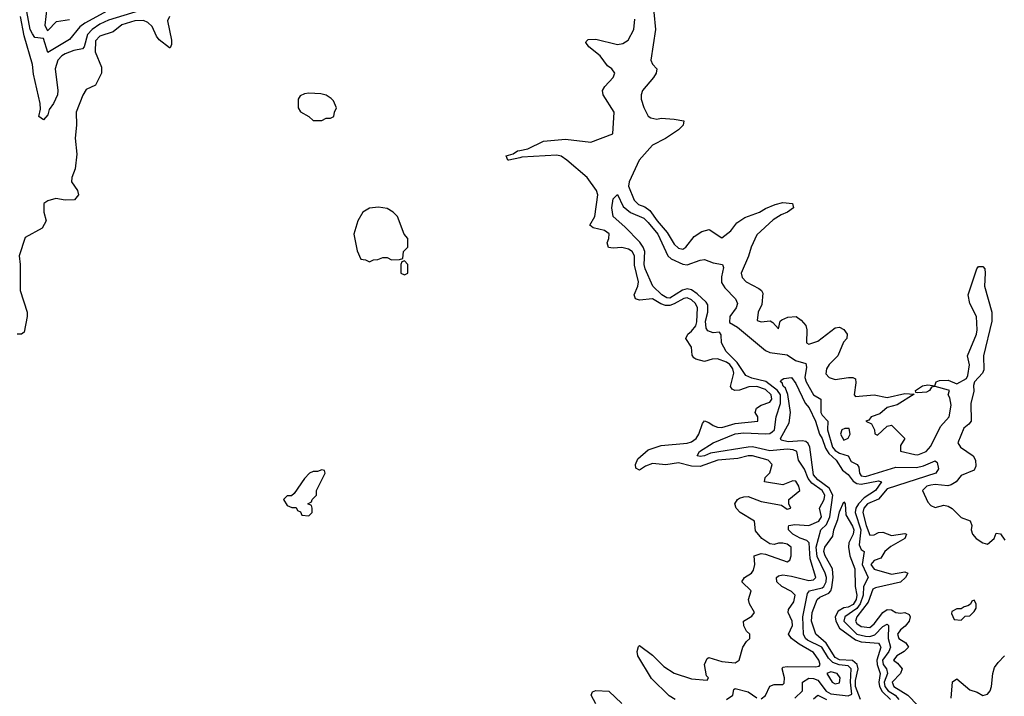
# Model space of a CAD drawing. Header units: inches. Extents: x 2380249 to 2585472, y 382747 to 546448.
# Tile 470 of 626: x 2517701 to 2522228, y 482464 to 485575. Entities that reach past the tile are written whole.
import ezdxf

# ---------------------------------------------------------------- set-up
doc = ezdxf.new("R2010")
doc.units = ezdxf.units.IN
doc.header["$MEASUREMENT"] = 0
doc.layers.add('C5418', color=7, linetype='Continuous')
doc.layers.add('C5428', color=7, linetype='Continuous')

msp = doc.modelspace()

# ---------------------------------------------------------------- linework, layer by layer
at = {"layer": 'C5418', "color": 4}
for points, elevation in [([(2517826, 485630), (2517816.3, 485550), (2517826.8, 485526.8), (2517830, 485526), (2517870, 485566.4), (2517930, 485576.4)], 28), ([(2518389.5, 485590.6), (2518380.9, 485570), (2518398.3, 485481.7), (2518398.8, 485461.2), (2518393.2, 485446.8), (2518390, 485446), (2518342.7, 485482.7), (2518330, 485499.3), (2518310, 485544.5), (2518290, 485562.4), (2518270, 485571.1), (2518230, 485569.7), (2518170, 485552), (2518130, 485519.5), (2518070, 485499.6), (2518050, 485478), (2518047.5, 485427.5), (2518076.4, 485356.4), (2518077.4, 485330), (2518050, 485274), (2518006, 485254), (2517990.9, 485229.1), (2517961, 485150), (2517962.8, 485090), (2517956.3, 485030), (2517963.5, 484956.5), (2517956, 484890), (2517941, 484850), (2517938.8, 484830), (2517966.8, 484790), (2517971.3, 484770), (2517952.8, 484747.2), (2517910, 484746), (2517867.1, 484752.9), (2517830, 484742), (2517812, 484730), (2517811.3, 484690), (2517822, 484650), (2517803.6, 484616.4), (2517726.4, 484573.6), (2517698, 484490), (2517702.8, 484450), (2517702.8, 484330), (2517736, 484230), (2517736, 484210), (2517721, 484139), (2517710, 484129.2), (2517690, 484129.4)], 36), ([(2518250, 485616.1), (2518110, 485574), (2518070, 485555.1), (2518033.7, 485530), (2518013.4, 485506.6), (2517997, 485450), (2517990, 485440.7), (2517950, 485433.3), (2517910, 485419.2), (2517894.4, 485410), (2517876.5, 485390), (2517864, 485350), (2517876.4, 485250), (2517874.9, 485230), (2517857.1, 485190), (2517837.1, 485162.9), (2517830, 485138), (2517810, 485115.3), (2517789.6, 485130), (2517796, 485164), (2517795.1, 485190), (2517764.5, 485324.5), (2517759.7, 485370), (2517721.8, 485501.8), (2517703.9, 485590)], 32), ([(2518104.5, 485615.5), (2518001.2, 485558.8), (2517977.7, 485542.3), (2517930, 485484.5), (2517830, 485424), (2517810, 485488.7), (2517770, 485493.6), (2517759.1, 485510), (2517749.8, 485530), (2517733.2, 485613.2)], 28), ([(2520000, 484940.6), (2519950, 484929.4), (2519946, 484930), (2519938, 484950), (2519970, 484958.8), (2519990, 484972.4), (2520000, 484974.5)], 36)]:
    msp.add_lwpolyline(points, dxfattribs=dict(at, elevation=elevation))
at = {"layer": 'C5418', "color": 4, "elevation": 44}
for points in [[(2519030, 485238), (2519010, 485235.3), (2518990, 485226), (2518982, 485210), (2518982, 485170), (2518991.6, 485151.6), (2519030.9, 485130.9), (2519050, 485112), (2519090, 485112), (2519110, 485122), (2519130, 485122), (2519146, 485130), (2519148, 485150), (2519158, 485170), (2519143.1, 485203.1), (2519133.6, 485213.6), (2519110, 485228.7), (2519085.4, 485234.6)], [(2519350, 484713.2), (2519310, 484709), (2519278, 484690), (2519256, 484650), (2519238, 484590), (2519252.7, 484512.7), (2519270, 484474), (2519291.6, 484471.6), (2519310, 484462), (2519328.4, 484471.6), (2519347.3, 484472.7), (2519370, 484482), (2519390, 484482), (2519410, 484472), (2519447.3, 484472.7), (2519462, 484478), (2519466, 484510), (2519486, 484530), (2519486, 484570), (2519468, 484590), (2519438, 484670), (2519418, 484690), (2519390, 484708)], [(2519470, 484466), (2519458, 484462), (2519454, 484450), (2519454, 484410), (2519470, 484402), (2519486, 484410), (2519486, 484450)], [(2519090, 483506), (2519070, 483498), (2519050, 483498), (2519034, 483490), (2519010, 483466), (2518963.6, 483396.4), (2518950, 483386), (2518930, 483386), (2518914, 483370), (2518930, 483342), (2518952.7, 483332.7), (2518972, 483332), (2518978, 483318), (2518992.7, 483312.7), (2518998, 483298), (2519030, 483294), (2519046, 483310), (2519046, 483330), (2519042, 483342), (2519026, 483350), (2519042, 483358), (2519046, 483370), (2519066, 483390), (2519066, 483410), (2519106, 483490), (2519102, 483502)]]:
    msp.add_lwpolyline(points, close=True, dxfattribs=at)
at = {"layer": 'C5428', "color": 4}
for points, elevation in [([(2520000, 484974.5), (2520037.6, 484982.4), (2520110, 485017.6), (2520210, 485025.7), (2520327, 485013), (2520428.7, 485050), (2520434, 485150), (2520383.6, 485230), (2520380.9, 485250), (2520391.5, 485268.5), (2520429.2, 485310), (2520437.2, 485330), (2520424, 485350), (2520404, 485364), (2520370, 485409.6), (2520318, 485450), (2520303.7, 485470), (2520304.8, 485475.2), (2520315.1, 485484.9), (2520350, 485486.4), (2520450, 485461.3), (2520473.4, 485466.6), (2520499.1, 485480.9), (2520524.2, 485530), (2520530, 485578)], 36), ([(2520617.1, 485610), (2520624.4, 485530), (2520603, 485390), (2520610, 485371.3), (2520631, 485350), (2520627.3, 485330), (2520615.5, 485310), (2520564.9, 485250), (2520558, 485230), (2520558.4, 485210), (2520570, 485171), (2520590, 485131.3), (2520603.5, 485123.5), (2520630, 485118.8), (2520650, 485122.8), (2520710, 485118.8), (2520754, 485110), (2520752, 485090), (2520730, 485068.7), (2520670, 485029), (2520610, 484999), (2520548.5, 484930), (2520503.6, 484830), (2520500.2, 484810), (2520525.9, 484745.9), (2520546.1, 484726.1), (2520575.1, 484715.1), (2520598.5, 484698.5), (2520632, 484650), (2520677.4, 484597.4), (2520710, 484544), (2520730, 484524.9), (2520750, 484520.7), (2520764, 484530), (2520802, 484578), (2520838, 484602), (2520871.1, 484611.1), (2520930, 484572), (2520970, 484604.7), (2520998.6, 484641.4), (2521034.8, 484665.2), (2521102, 484690), (2521130, 484707.7), (2521174, 484726), (2521210, 484735.5), (2521254, 484730), (2521258, 484710), (2521230.8, 484690), (2521201.8, 484678.2), (2521165.4, 484654.6), (2521090, 484586.6), (2521063.7, 484530), (2521051.9, 484488.1), (2521018.8, 484410), (2521022.8, 484390), (2521041, 484370), (2521099.8, 484339.8), (2521111.3, 484330), (2521117.3, 484317.3), (2521113.4, 484266.6), (2521096, 484230), (2521092, 484192), (2521110, 484186.8), (2521151.1, 484191.1), (2521163.6, 484183.6), (2521190, 484154), (2521198, 484190), (2521204.7, 484195.3), (2521232.7, 484207.3), (2521270.5, 484210.5), (2521294.6, 484194.6), (2521314.8, 484170), (2521320.7, 484150), (2521318, 484090), (2521330, 484082.8), (2521370, 484097.3), (2521450, 484158.8), (2521470, 484161), (2521490, 484151.3), (2521506, 484130), (2521504.7, 484110), (2521487.9, 484092.1), (2521462.8, 484030), (2521422.8, 483990), (2521411, 483970), (2521407.1, 483947.1), (2521422, 483930), (2521450, 483921), (2521510.9, 483930.9), (2521531, 483931), (2521543.6, 483923.6), (2521546, 483906), (2521538, 483850), (2521543.5, 483843.5), (2521630, 483850.7), (2521690, 483838.7), (2521770, 483856.4), (2521814, 483854), (2521735.8, 483804.2), (2521690, 483792), (2521656.3, 483763.7), (2521616, 483750), (2521605.5, 483734.5), (2521592, 483730), (2521616.8, 483716.8), (2521631.3, 483690), (2521632, 483672), (2521645.4, 483665.4), (2521690, 483706), (2521710, 483711.3), (2521771, 483650), (2521750, 483618), (2521751.3, 483591.3), (2521816, 483576), (2521830, 483574.8), (2521868.7, 483590), (2521890, 483614.8), (2521934.8, 483705.2), (2521974.7, 483750), (2521983, 483803), (2521976.9, 483836.9), (2521969.4, 483850.6), (2521975.3, 483870), (2521972.1, 483872.1), (2521910, 483889.4), (2521894, 483886), (2521884, 483870), (2521870, 483862.4), (2521830, 483859), (2521821.2, 483861.2), (2521819, 483870), (2521852.2, 483892.2), (2521876.7, 483896.7), (2521908.4, 483891.6), (2521914, 483910), (2521930, 483916.4), (2521970, 483918), (2522010, 483901), (2522054.2, 483925.8), (2522060.9, 483939.1), (2522067.8, 483987.8), (2522059.3, 484030), (2522099.5, 484130), (2522102.9, 484150), (2522099.5, 484210), (2522069.4, 484270), (2522061.2, 484310), (2522101.2, 484430), (2522110, 484441), (2522130, 484441), (2522138.8, 484430), (2522140.7, 484410), (2522136.3, 484350), (2522170.6, 484230), (2522170.5, 484189.5), (2522133, 484030), (2522133.8, 483966.2), (2522127.3, 483950), (2522090.7, 483910), (2522087.1, 483892.9), (2522087.3, 483867.3), (2522073.7, 483810), (2522075.5, 483730), (2522064.7, 483715.3), (2522042.2, 483697.8), (2522014, 483630), (2522026.8, 483610), (2522084.9, 483570), (2522096.3, 483550), (2522097.5, 483522.5), (2522090, 483504), (2522030, 483479), (2522006, 483450), (2521983.8, 483436.2), (2521968.1, 483431.9), (2521910, 483438.4), (2521890, 483435.6), (2521871.3, 483430), (2521852, 483410), (2521876.9, 483356.9), (2521890, 483342), (2521910, 483332), (2521950, 483342.8), (2521970, 483338.8), (2521988, 483328), (2522030, 483286.8), (2522071.3, 483271.3), (2522078, 483250), (2522076, 483230), (2522081, 483210), (2522098, 483190), (2522130, 483170.7), (2522150, 483164.7), (2522182, 483190), (2522190, 483214), (2522210, 483212), (2522230, 483182)], 36), ([(2520714, 482450), (2520686.8, 482466.8), (2520606.3, 482546.3), (2520543.6, 482650), (2520540.7, 482670), (2520546, 482694), (2520550, 482698), (2520610, 482654), (2520662, 482602), (2520710, 482570.4), (2520790, 482545.3), (2520862, 482538), (2520868, 482550), (2520859, 482559), (2520849.5, 482610), (2520862.5, 482637.5), (2520870, 482642.8), (2520930, 482624.4), (2520990, 482618), (2521008.9, 482631.1), (2521025.2, 482690), (2521043.2, 482716.8), (2521058, 482730), (2521058, 482750), (2521043.2, 482763.2), (2521030, 482788), (2521029, 482810), (2521066.8, 482833.2), (2521079.3, 482850), (2521057, 482890), (2521051.8, 482910), (2521064, 482950), (2521021.2, 482990), (2521034, 483010), (2521065.2, 483030), (2521074.9, 483045.1), (2521080.7, 483070), (2521078, 483110), (2521110, 483120.7), (2521130, 483117.3), (2521230, 483082.8), (2521242, 483090), (2521248.7, 483110), (2521248.7, 483150), (2521230, 483164), (2521210, 483169.2), (2521190, 483169.2), (2521170, 483162.7), (2521150, 483166), (2521113.2, 483190), (2521084.8, 483224.8), (2521079, 483270), (2521014, 483310), (2520995.3, 483330), (2520988.9, 483348.9), (2521002, 483370), (2521010, 483374.8), (2521030, 483382), (2521050, 483383), (2521110, 483360.4), (2521203.5, 483343.5), (2521230, 483324.7), (2521246, 483330), (2521238, 483350), (2521238, 483370), (2521288, 483410), (2521284, 483430), (2521270, 483453.2), (2521255.5, 483455.5), (2521210, 483437.2), (2521126, 483450), (2521128, 483470), (2521150, 483492), (2521161.2, 483530), (2521142, 483550), (2521070, 483569.6), (2521050, 483569.6), (2521002.3, 483557.7), (2520911, 483550), (2520830, 483520.3), (2520790, 483522), (2520730, 483538.4), (2520671.1, 483528.9), (2520610, 483535.4), (2520578, 483522), (2520550, 483503.7), (2520533.2, 483513.2), (2520532.3, 483530), (2520543.1, 483556.9), (2520590, 483598), (2520650, 483617.7), (2520770, 483628.9), (2520790, 483634.4), (2520811.5, 483650), (2520823.6, 483670), (2520840.9, 483719.1), (2520850, 483731), (2520870, 483724), (2520888.9, 483708.9), (2520910, 483701.3), (2520930, 483700.3), (2520990, 483718.7), (2521094, 483730), (2521094, 483750), (2521082, 483770), (2521088.7, 483790), (2521110, 483802.8), (2521150, 483817.3), (2521158.4, 483830), (2521156.3, 483850), (2521130, 483874.8), (2521090, 483888.2), (2521053.3, 483886.7), (2521010, 483871.5), (2520988.7, 483870), (2520976.6, 483876.6), (2520969.6, 483889.6), (2520985.1, 483950), (2520979.1, 483970), (2520966, 483990), (2520950, 484001), (2520910, 484016.2), (2520885.4, 484014.6), (2520850, 484004), (2520810, 484014), (2520800.9, 484020.9), (2520792.9, 484032.9), (2520789.4, 484070), (2520764, 484110), (2520772.7, 484130), (2520790, 484143), (2520810, 484167.7), (2520813.7, 484186.3), (2520818, 484250), (2520807.6, 484270), (2520790, 484287.6), (2520770, 484297.3), (2520753.9, 484293.9), (2520710, 484268.7), (2520690, 484262), (2520670, 484261.6), (2520649, 484269), (2520610, 484292.3), (2520550, 484285.6), (2520532.5, 484292.5), (2520526.6, 484310), (2520543.6, 484350), (2520546, 484370), (2520527, 484447), (2520528, 484490), (2520517.6, 484510), (2520500.7, 484520.7), (2520470, 484528), (2520430, 484524.7), (2520407.6, 484527.6), (2520402, 484550), (2520409.6, 484570), (2520411.1, 484591.1), (2520390, 484605.6), (2520338.4, 484618.4), (2520322.7, 484630), (2520345.1, 484670), (2520358.4, 484770), (2520353.3, 484790), (2520309.6, 484850), (2520217, 484930), (2520190, 484947.6), (2520170, 484953.3), (2520010, 484942.9), (2520000, 484940.6)], 36), ([(2521110, 482452.7), (2521130, 482468), (2521150, 482510.6), (2521170, 482518), (2521210, 482518.8), (2521215.1, 482524.9), (2521218, 482550), (2521206, 482590), (2521210, 482598), (2521230, 482602), (2521360.2, 482599.8), (2521377.2, 482602.8), (2521382, 482610), (2521374.5, 482630), (2521350, 482666), (2521284.2, 482704.2), (2521249.4, 482730), (2521236.2, 482750), (2521254.3, 482790), (2521252.8, 482810), (2521234, 482850), (2521235.9, 482864.1), (2521260.6, 482899.4), (2521266.6, 482930), (2521250, 482946.6), (2521205.1, 482970), (2521182.7, 482990), (2521180.9, 483010), (2521190, 483018), (2521210, 483022.6), (2521250, 483017.5), (2521330, 482997.4), (2521350, 482999.3), (2521360.7, 483010), (2521336, 483096), (2521330.7, 483170.7), (2521320.4, 483180.4), (2521290, 483190.9), (2521256.3, 483210), (2521236.2, 483230), (2521236, 483244), (2521237.2, 483250), (2521264.9, 483255.1), (2521330, 483250.2), (2521374.7, 483270), (2521388, 483290), (2521377.6, 483330), (2521399.1, 483370), (2521402.2, 483390), (2521390.9, 483410), (2521343.7, 483443.7), (2521325.8, 483465.8), (2521308.9, 483508.9), (2521281.6, 483550), (2521273.6, 483590), (2521257.7, 483597.7), (2521230, 483600.2), (2521150, 483593.6), (2521070, 483611.1), (2521050, 483609.8), (2520877.4, 483582.6), (2520849.7, 483569.7), (2520830, 483566.6), (2520815.3, 483570), (2520826, 483590), (2520889.7, 483630.3), (2520990, 483671.3), (2521030, 483675.2), (2521130, 483671.3), (2521150, 483672.7), (2521160.3, 483679.7), (2521170.9, 483690), (2521178.3, 483750), (2521198.5, 483810), (2521199.5, 483850), (2521184.8, 483870), (2521132.3, 483912.3), (2521066.9, 483926.9), (2521040, 483940), (2520999.1, 483999.1), (2520949.7, 484050), (2520927.8, 484090), (2520926, 484126), (2520918.4, 484138.4), (2520890, 484136.3), (2520864.5, 484144.5), (2520857.7, 484157.7), (2520854.5, 484190), (2520865.6, 484230), (2520864.4, 484264.4), (2520856.8, 484276.8), (2520815.4, 484315.4), (2520790, 484333.3), (2520770, 484337.8), (2520747.9, 484332.1), (2520690, 484295.1), (2520676.8, 484296.8), (2520653, 484310), (2520612.3, 484350), (2520576.4, 484430), (2520572.6, 484450), (2520575.8, 484510), (2520568.2, 484530), (2520552.2, 484552.2), (2520482.8, 484622.8), (2520429.4, 484670), (2520422.9, 484710), (2520430, 484752), (2520450, 484772), (2520475.8, 484715.8), (2520508.7, 484688.7), (2520570, 484663.1), (2520590, 484643.7), (2520634.7, 484590), (2520681.7, 484490), (2520696.4, 484476.4), (2520750, 484451.5), (2520770, 484448.9), (2520830, 484470.5), (2520850, 484473), (2520890, 484457.1), (2520932, 484450), (2520936.8, 484436.8), (2520927, 484393), (2520927.6, 484367.6), (2520942.6, 484342.6), (2520992.7, 484292.7), (2521001.3, 484270), (2520994.9, 484250), (2520966, 484210), (2520963.8, 484183.8), (2521002, 484162), (2521130, 484054), (2521150, 484045.7), (2521230, 484034.9), (2521268.1, 484008.1), (2521315.3, 483995.3), (2521318.3, 483978.3), (2521310.3, 483930), (2521316.5, 483910), (2521350, 483850.4), (2521384, 483830), (2521384.5, 483770), (2521390, 483757.1), (2521416.3, 483730), (2521414.4, 483690), (2521437.8, 483610), (2521450, 483594.9), (2521470, 483582.6), (2521510.3, 483570.3), (2521524.4, 483544.4), (2521551.3, 483530), (2521558.7, 483518.7), (2521561.7, 483490), (2521570, 483478.4), (2521590, 483474.7), (2521730, 483518.4), (2521823.9, 483516.1), (2521856.2, 483523.8), (2521910, 483547.3), (2521919.9, 483539.9), (2521924.9, 483510), (2521913, 483490), (2521690, 483418.8), (2521649.3, 483370.7), (2521598.7, 483350), (2521581.8, 483330), (2521576.9, 483310), (2521592.6, 483250), (2521610, 483206), (2521630, 483207.2), (2521650, 483217), (2521670, 483219.5), (2521710, 483204.4), (2521770, 483213.4), (2521778, 483210), (2521770.7, 483190), (2521706.4, 483153.6), (2521678, 483130), (2521659.9, 483100.1), (2521630, 483089.4), (2521614.9, 483070), (2521630, 483049.2), (2521710, 483026.7), (2521770, 483036.3), (2521784.7, 483030), (2521773.4, 483010), (2521750.3, 482989.8), (2521636.5, 482963.5), (2521623.7, 482956.3), (2521602, 482898), (2521550.3, 482830), (2521544, 482810), (2521550, 482799.3), (2521570, 482786), (2521610, 482780.3), (2521630, 482797.1), (2521669.8, 482850.2), (2521690, 482863.1), (2521710, 482861.3), (2521730, 482850.4), (2521750, 482846.7), (2521770.4, 482850.4), (2521790, 482841), (2521795.5, 482830), (2521790.3, 482809.7), (2521772.6, 482787.4), (2521750.5, 482770), (2521737.6, 482750), (2521743.8, 482730), (2521774.8, 482710), (2521787.3, 482690), (2521767.3, 482670), (2521734, 482650), (2521718.8, 482630), (2521737.3, 482617.3), (2521758.4, 482590), (2521750.3, 482569.8), (2521712.7, 482530), (2521720.4, 482510), (2521784.9, 482470), (2521830, 482422.8)], 32), ([(2521264.5, 482455.5), (2521299.5, 482490), (2521300.7, 482530), (2521330, 482547.6), (2521350, 482546), (2521370, 482538), (2521408.4, 482488.4), (2521430, 482475.6), (2521510, 482466.5), (2521526.2, 482473.8), (2521521.1, 482530), (2521524.2, 482590), (2521510, 482604.2), (2521468.6, 482608.6), (2521439.5, 482619.5), (2521419.9, 482639.9), (2521388.5, 482690), (2521323, 482723), (2521314, 482730), (2521304, 482750), (2521302, 482830), (2521322.6, 482937.4), (2521332.7, 482950), (2521390, 482963.5), (2521398.5, 482970), (2521408.9, 482990), (2521409.8, 483010), (2521404.5, 483030), (2521367.5, 483107.5), (2521363.2, 483150), (2521385.1, 483230), (2521410, 483254.6), (2521426.3, 483290), (2521439.4, 483390), (2521422.1, 483422.1), (2521370, 483459.3), (2521350, 483483), (2521333.7, 483610), (2521326.3, 483626.3), (2521315.5, 483635.5), (2521299.3, 483639.3), (2521234.3, 483634.3), (2521202.4, 483642.4), (2521199.5, 483650), (2521238.3, 483721.7), (2521244.2, 483770), (2521232.4, 483852.4), (2521221.3, 483881.3), (2521212, 483890), (2521206.2, 483906.2), (2521199, 483910), (2521202, 483918), (2521213.6, 483926.4), (2521250, 483930.6), (2521270, 483902.8), (2521312.8, 483812.7), (2521330.2, 483790.2), (2521360.3, 483730), (2521377.8, 483670), (2521390.1, 483650.1), (2521405.9, 483605.9), (2521421.1, 483581.1), (2521454.9, 483550), (2521483.8, 483503.8), (2521510, 483484.4), (2521533.2, 483453.2), (2521550, 483442.2), (2521570, 483439.3), (2521650, 483455.6), (2521664, 483450), (2521636.1, 483410), (2521583.4, 483376.6), (2521557.5, 483350), (2521545.6, 483330), (2521542, 483310), (2521568.7, 483230), (2521560.9, 483160.9), (2521570, 483139.3), (2521584, 483130), (2521574.8, 483070), (2521602, 483010), (2521580.2, 482970), (2521578.3, 482930), (2521564.7, 482890), (2521550, 482868.4), (2521494.9, 482830), (2521490.3, 482810), (2521550, 482749.4), (2521590, 482740.9), (2521610, 482740.1), (2521632.3, 482747.7), (2521670, 482784.9), (2521690, 482795.5), (2521695.5, 482790), (2521693.7, 482730), (2521705.2, 482690), (2521696.5, 482670), (2521668.1, 482630), (2521671.3, 482610), (2521686, 482590), (2521690.2, 482570), (2521675.9, 482530), (2521678, 482510), (2521694.2, 482490), (2521725.5, 482470), (2521743.5, 482450)], 28), ([(2521566.3, 482450), (2521543.9, 482510), (2521543.5, 482536.5), (2521555.9, 482590), (2521550.8, 482610.8), (2521529.3, 482629.3), (2521470, 482632.8), (2521450, 482642.9), (2521409.4, 482709.4), (2521362, 482750), (2521340.8, 482810), (2521344.1, 482850), (2521366.9, 482910), (2521379.8, 482920.2), (2521421.4, 482938.6), (2521430.7, 482949.3), (2521435.1, 482964.9), (2521441.4, 483010), (2521438.2, 483050), (2521404.7, 483110), (2521398.9, 483130), (2521403.5, 483150), (2521439.7, 483200.3), (2521444.2, 483230), (2521463.3, 483276.7), (2521470, 483312), (2521490, 483358), (2521496, 483350), (2521499.5, 483299.5), (2521530, 483247.3), (2521535.5, 483230), (2521532.6, 483210), (2521513.1, 483170), (2521511.6, 483150), (2521518.4, 483110), (2521541.1, 483050), (2521542.4, 482970), (2521549.2, 482930), (2521546.5, 482910), (2521532.8, 482887.2), (2521510, 482874.2), (2521489.5, 482870.5), (2521464.5, 482855.5), (2521450.9, 482830), (2521453.6, 482810), (2521470, 482778), (2521543.8, 482723.8), (2521570, 482715), (2521648.9, 482708.9), (2521657.2, 482697.2), (2521660.3, 482690), (2521642.2, 482630), (2521643.5, 482610), (2521656.6, 482570), (2521651.8, 482530), (2521654, 482510), (2521666.4, 482486.4), (2521705, 482450)], 24), ([(2521984.4, 482455.6), (2521990, 482531.3), (2522010, 482544.9), (2522070, 482494.4), (2522103.4, 482483.4), (2522130, 482467.7), (2522150, 482474.8), (2522162.7, 482490), (2522169.3, 482510), (2522175.1, 482570), (2522183.6, 482596.4), (2522199.5, 482620.5), (2522229.3, 482650.7)], 32), ([(2520950, 482450.3), (2520979.6, 482470), (2520984.8, 482495.2), (2520990, 482501), (2521050, 482484.9), (2521090, 482457.6)], 32), ([(2520349.6, 482429.7), (2520329.2, 482470), (2520334.6, 482485.4), (2520350.5, 482490.5), (2520410, 482487.3), (2520470, 482430.7)], 36), ([(2521350, 482453.4), (2521370, 482470.4), (2521410, 482449.3)], 24)]:
    msp.add_lwpolyline(points, dxfattribs=dict(at, elevation=elevation))
for points, elevation in [([(2521495.5, 483695.5), (2521481, 483690), (2521474.8, 483670), (2521490, 483642.8), (2521510, 483651.3), (2521519.3, 483670), (2521515.1, 483695.1)], 36), ([(2522090, 482906), (2522078, 482902), (2522072.7, 482887.3), (2522059.6, 482880.4), (2522043.6, 482876.4), (2522030, 482866), (2522010, 482866), (2521986.4, 482853.6), (2521984.7, 482844.7), (2521998, 482818), (2522030, 482814), (2522047.3, 482832.7), (2522070, 482834), (2522090, 482854), (2522098, 482870), (2522098, 482890)], 36), ([(2521430, 482577), (2521411.3, 482570), (2521436, 482530), (2521450, 482522), (2521470, 482526.8), (2521474, 482550), (2521459, 482570)], 32)]:
    msp.add_lwpolyline(points, close=True, dxfattribs=dict(at, elevation=elevation))

doc.saveas('drawing.dxf')
